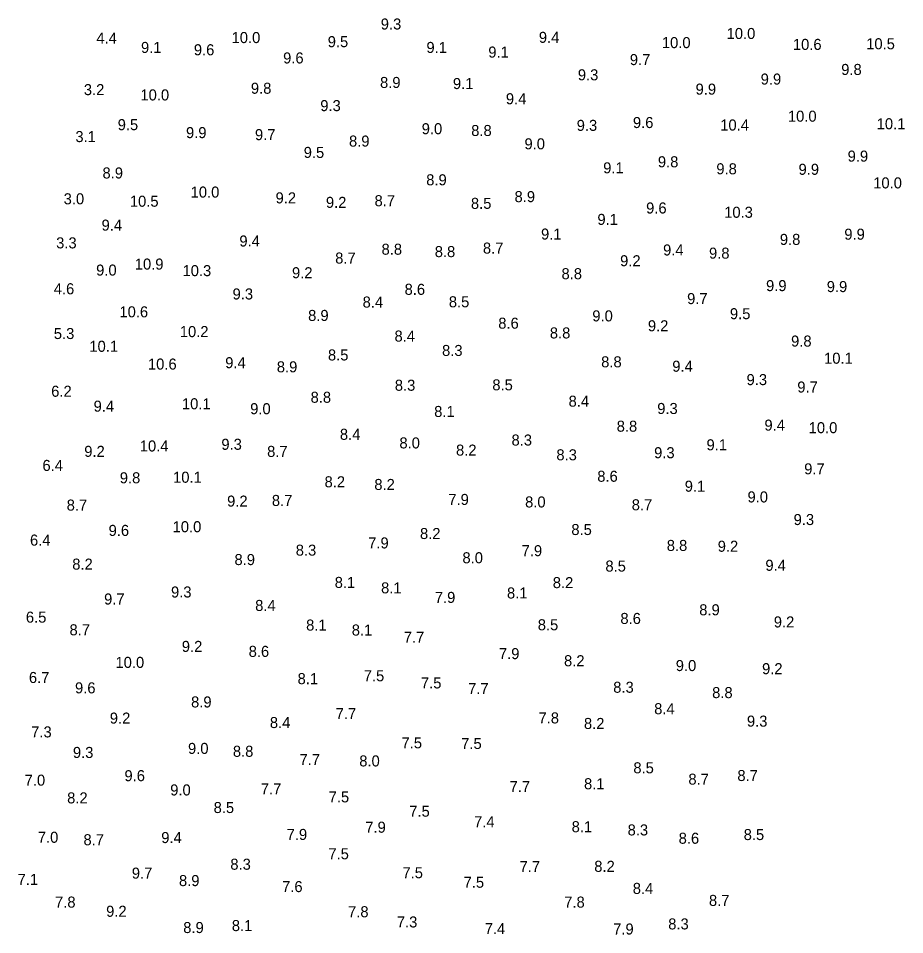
# Model space of a CAD drawing. Extents: x 3040093 to 3056816, y 408076 to 509144.
# Drawn here: x 3043364.7 to 3043766.6, y 437664 to 438079.5 of the extents above; entities that cross this region are included whole.
import ezdxf

# ---------------------------------------------------------------- set-up
doc = ezdxf.new("R2010")
doc.units = 0
doc.layers.add('V-TOPO-SOUN-0810', color=7, linetype='Continuous')

msp = doc.modelspace()

# ---------------------------------------------------------------- texts
at = {"layer": 'V-TOPO-SOUN-0810'}
for s, p in [('9.3', (3043529.05, 438074.4)), ('10.0 ', (3043685.88, 438070.1)), ('4.4', (3043400.11, 438068.04)), ('10.0 ', (3043461.41, 438068.26)), ('9.5', (3043505, 438066.39)), ('9.4', (3043600.74, 438068.36)), ('10.0 ', (3043656.52, 438065.97)), ('10.6 ', (3043715.93, 438065.15)), ('10.5 ', (3043749.17, 438065.44)), ('9.1', (3043420.33, 438063.77)), ('9.6', (3043444.29, 438062.72)), ('9.1', (3043549.76, 438063.77)), ('9.1', (3043577.81, 438061.67)), ('9.6', (3043484.77, 438059.01)), ('9.7', (3043641.98, 438058.26)), ('9.8', (3043737.84, 438053.8)), ('9.3', (3043618.42, 438051.37)), ('9.9', (3043701.33, 438049.43)), ('3.2', (3043394.41, 438044.64)), ('9.8', (3043470.16, 438045.27)), ('8.9', (3043528.72, 438047.89)), ('9.1', (3043561.77, 438047.4)), ('9.9', (3043671.8, 438044.87)), ('10.0 ', (3043420.07, 438042.25)), ('9.4', (3043585.78, 438040.51)), ('9.3', (3043501.62, 438037.39)), ('10.0 ', (3043713.67, 438032.6)), ('9.5', (3043409.76, 438028.76)), ('9.3', (3043617.9, 438028.44)), ('9.6', (3043643.4, 438029.72)), ('10.4 ', (3043682.99, 438028.6)), ('10.1 ', (3043753.93, 438029.16)), ('3.1', (3043390.57, 438023.35)), ('9.9', (3043440.73, 438025.15)), ('9.7', (3043472, 438024.24)), ('9.0', (3043547.62, 438026.93)), ('8.8', (3043570.06, 438026.11)), ('8.9', (3043514.65, 438021.32)), ('9.0', (3043594.21, 438020.07)), ('9.5', (3043494.11, 438016.17)), ('9.8', (3043654.71, 438011.93)), ('9.9', (3043740.76, 438014.49)), ('8.9', (3043402.87, 438006.85)), ('9.1', (3043629.91, 438009.18)), ('9.8', (3043681.22, 438008.75)), ('9.9', (3043718.49, 438008.52)), ('8.9', (3043549.66, 438003.76)), ('10.0 ', (3043752.35, 438002.35)), ('10.0 ', (3043442.84, 437998.19)), ('3.0', (3043385.25, 437995.14)), ('10.5 ', (3043415.28, 437994.05)), ('9.2', (3043481.35, 437995.56)), ('8.7', (3043526.23, 437994.28)), ('8.9', (3043589.71, 437996.12)), ('9.2', (3043504.18, 437993.53)), ('8.5', (3043569.93, 437993.07)), ('9.6', (3043649.37, 437990.97)), ('9.1', (3043627.29, 437985.82)), ('10.3 ', (3043684.77, 437989.03)), ('9.4', (3043402.44, 437983.19)), ('9.1', (3043601.73, 437979.16)), ('9.9', (3043739.25, 437979.09)), ('3.3', (3043381.84, 437975.15)), ('9.4', (3043464.94, 437976.01)), ('9.8', (3043710.02, 437976.73)), ('8.8', (3043529.41, 437972.27)), ('8.8', (3043553.53, 437971.19)), ('8.7', (3043575.38, 437972.79)), ('9.4', (3043657.07, 437971.94)), ('9.8', (3043677.9, 437970.5)), ('10.9 ', (3043417.51, 437965.54)), ('8.7', (3043508.38, 437968.27)), ('9.2', (3043637.58, 437967.05)), ('9.0', (3043399.98, 437962.82)), ('10.3 ', (3043439.16, 437962.56)), ('9.2', (3043488.8, 437961.61)), ('8.8', (3043611.01, 437961.18)), ('4.6', (3043380.77, 437954.35)), ('8.6', (3043539.86, 437954.09)), ('9.9', (3043703.76, 437955.77)), ('9.9', (3043731.28, 437955.34)), ('9.3', (3043461.86, 437951.99)), ('8.4', (3043520.82, 437948.32)), ('8.5', (3043559.92, 437948.45)), ('9.7', (3043667.96, 437949.89)), ('10.6 ', (3043410.55, 437943.89)), ('8.9', (3043496.11, 437942.25)), ('9.0', (3043624.98, 437942.05)), ('9.5', (3043687.38, 437943.04)), ('8.6', (3043582.34, 437938.74)), ('9.2', (3043650.18, 437937.56)), ('5.3', (3043380.79, 437934.05)), ('10.2 ', (3043437.92, 437934.93)), ('8.4', (3043535.28, 437932.9)), ('8.8', (3043605.72, 437934.31)), ('10.1 ', (3043396.91, 437928.27)), ('9.8', (3043715.11, 437930.63)), ('8.5', (3043505.1, 437924.33)), ('8.3', (3043556.84, 437926.37)), ('10.6 ', (3043423.48, 437920.2)), ('9.4', (3043458.51, 437920.82)), ('8.8', (3043628.99, 437921.22)), ('9.4', (3043661.24, 437919.22)), ('10.1 ', (3043730.07, 437922.86)), ('8.9', (3043481.91, 437918.95)), ('9.3', (3043694.93, 437913.15)), ('6.2', (3043379.61, 437907.87)), ('8.3', (3043535.42, 437910.59)), ('8.5', (3043579.64, 437910.78)), ('9.7', (3043717.93, 437909.8)), ('8.8', (3043497.23, 437905.14)), ('8.4', (3043614.22, 437903.37)), ('9.4', (3043398.84, 437901.11)), ('10.1 ', (3043438.9, 437902.19)), ('9.0', (3043469.83, 437899.96)), ('8.1', (3043553.27, 437898.71)), ('9.3', (3043654.41, 437900.06)), ('8.8', (3043636.04, 437892.02)), ('9.4', (3043703.03, 437892.51)), ('10.0 ', (3043723.09, 437891.36)), ('8.4', (3043510.51, 437888.34)), ('10.4 ', (3043419.77, 437883.06)), ('9.3', (3043456.77, 437883.82)), ('8.0', (3043537.51, 437884.44)), ('8.3', (3043588.34, 437885.75)), ('9.1', (3043676.76, 437883.59)), ('9.2', (3043394.6, 437880.63)), ('8.7', (3043477.51, 437880.6)), ('8.2', (3043563.17, 437881.19)), ('8.3', (3043608.68, 437879.06)), ('9.3', (3043653, 437880.01)), ('6.4', (3043375.64, 437874.24)), ('8.6', (3043627.23, 437869.32)), ('9.7', (3043721.05, 437872.69)), ('9.8', (3043410.71, 437868.63)), ('10.1 ', (3043434.87, 437868.89)), ('8.2', (3043503.56, 437866.82)), ('8.2', (3043526.13, 437865.61)), ('9.1', (3043666.89, 437864.82)), ('9.2', (3043459.37, 437858.06)), ('8.7', (3043479.67, 437858.36)), ('7.9', (3043559.69, 437858.82)), ('8.0', (3043594.5, 437857.67)), ('9.0', (3043695.35, 437859.96)), ('8.7', (3043386.63, 437856.26)), ('8.7', (3043642.86, 437856.39)), ('9.3', (3043716.26, 437849.7)), ('9.6', (3043405.64, 437844.77)), ('10.0 ', (3043434.67, 437846.45)), ('8.5', (3043615.47, 437845.17)), ('6.4', (3043370, 437840.38)), ('8.2', (3043546.83, 437843.36)), ('7.9', (3043523.34, 437839.1)), ('8.8', (3043658.74, 437837.95)), ('9.2', (3043681.84, 437837.59)), ('8.3', (3043490.5, 437835.82)), ('8.0', (3043566.09, 437832.37)), ('7.9', (3043592.93, 437835.59)), ('8.2', (3043389.16, 437829.49)), ('8.9', (3043462.71, 437831.55)), ('8.5', (3043630.92, 437828.6)), ('9.4', (3043703.46, 437828.96)), ('8.1', (3043508.16, 437821.19)), ('8.2', (3043607.04, 437821.09)), ('9.3', (3043433.94, 437816.85)), ('8.1', (3043529.19, 437818.72)), ('8.1', (3043586.28, 437816.4)), ('9.7', (3043403.59, 437813.67)), ('7.9', (3043553.56, 437814.39)), ('8.4', (3043472.1, 437810.75)), ('8.9', (3043673.47, 437808.78)), ('6.5', (3043368.13, 437805.44)), ('8.6', (3043637.72, 437804.85)), ('9.2', (3043707.27, 437803.27)), ('8.7', (3043387.91, 437799.7)), ('8.1', (3043495.2, 437801.86)), ('8.1', (3043515.9, 437799.6)), ('8.5', (3043600.25, 437801.99)), ('7.7', (3043539.48, 437796.32)), ('9.2', (3043438.83, 437792.18)), ('8.6', (3043469.15, 437789.92)), ('7.9', (3043582.63, 437788.9)), ('10.0 ', (3043408.75, 437784.93)), ('8.2', (3043612.15, 437785.69)), ('9.0', (3043662.81, 437783.49)), ('9.2', (3043701.95, 437782.08)), ('6.7', (3043369.5, 437778.08)), ('7.5', (3043521.34, 437778.86)), ('8.1', (3043491.33, 437777.55)), ('7.5', (3043547.26, 437775.61)), ('9.6', (3043390.41, 437773.38)), ('7.7', (3043568.65, 437773.02)), ('8.3', (3043634.46, 437773.65)), ('8.8', (3043679.31, 437771.22)), ('8.9', (3043443.03, 437766.99)), ('7.7', (3043508.61, 437761.7)), ('8.4', (3043653.03, 437763.93)), ('9.2', (3043406.18, 437759.67)), ('8.4', (3043478.76, 437757.64)), ('7.8', (3043600.57, 437759.74)), ('8.2', (3043621.18, 437757.24)), ('9.3', (3043695.09, 437758.29)), ('7.3', (3043370.52, 437753.4)), ('9.0', (3043441.65, 437745.92)), ('7.5', (3043538.47, 437748.45)), ('7.5', (3043565.53, 437748.15)), ('9.3', (3043389.45, 437744.09)), ('8.8', (3043461.99, 437744.61)), ('7.7', (3043492.21, 437740.87)), ('8.0', (3043519.3, 437740.25)), ('8.5', (3043643.59, 437737.13)), ('9.6', (3043412.82, 437733.55)), ('8.7', (3043690.76, 437733.62)), ('7.0', (3043367.57, 437731.52)), ('7.7', (3043587.45, 437728.6)), ('8.1', (3043621.22, 437729.91)), ('8.7', (3043668.55, 437731.98)), ('9.0', (3043433.58, 437727.09)), ('7.7', (3043474.66, 437727.58)), ('8.2', (3043386.83, 437723.48)), ('7.5', (3043505.43, 437723.94)), ('8.5', (3043453.26, 437719.12)), ('7.5', (3043541.98, 437717.45)), ('7.4', (3043571.37, 437712.66)), ('7.9', (3043522.03, 437710.19)), ('8.1', (3043615.61, 437710.42)), ('8.3', (3043640.99, 437708.95)), ('7.0', (3043373.54, 437705.63)), ('8.7', (3043394.24, 437704.52)), ('9.4', (3043429.51, 437705.5)), ('7.9', (3043486.37, 437706.91)), ('8.6', (3043664.13, 437705.18)), ('8.5', (3043693.62, 437706.85)), ('7.5', (3043505.3, 437698.15)), ('8.3', (3043460.84, 437693.4)), ('7.7', (3043591.98, 437692.31)), ('8.2', (3043625.87, 437692.45)), ('9.7', (3043416.16, 437689.36)), ('7.5', (3043538.89, 437689.56)), ('7.1', (3043364.36, 437686.51)), ('8.9', (3043437.55, 437685.98)), ('7.6', (3043484.31, 437683.26)), ('7.5', (3043566.62, 437685.23)), ('8.4', (3043643.32, 437682.44)), ('7.8', (3043381.35, 437676.24)), ('7.8', (3043612.25, 437676.24)), ('8.7', (3043677.87, 437676.99)), ('9.2', (3043404.51, 437672.07)), ('7.8', (3043514.22, 437671.87)), ('7.3', (3043536.33, 437667.22)), ('8.3', (3043659.4, 437666.33)), ('8.9', (3043439.48, 437664.69)), ('8.1', (3043461.51, 437665.58)), ('7.4', (3043576.2, 437664.2)), ('7.9', (3043634.43, 437664.03))]:
    msp.add_text(s, height=5, dxfattribs=at).set_placement(p)

doc.saveas('drawing.dxf')
